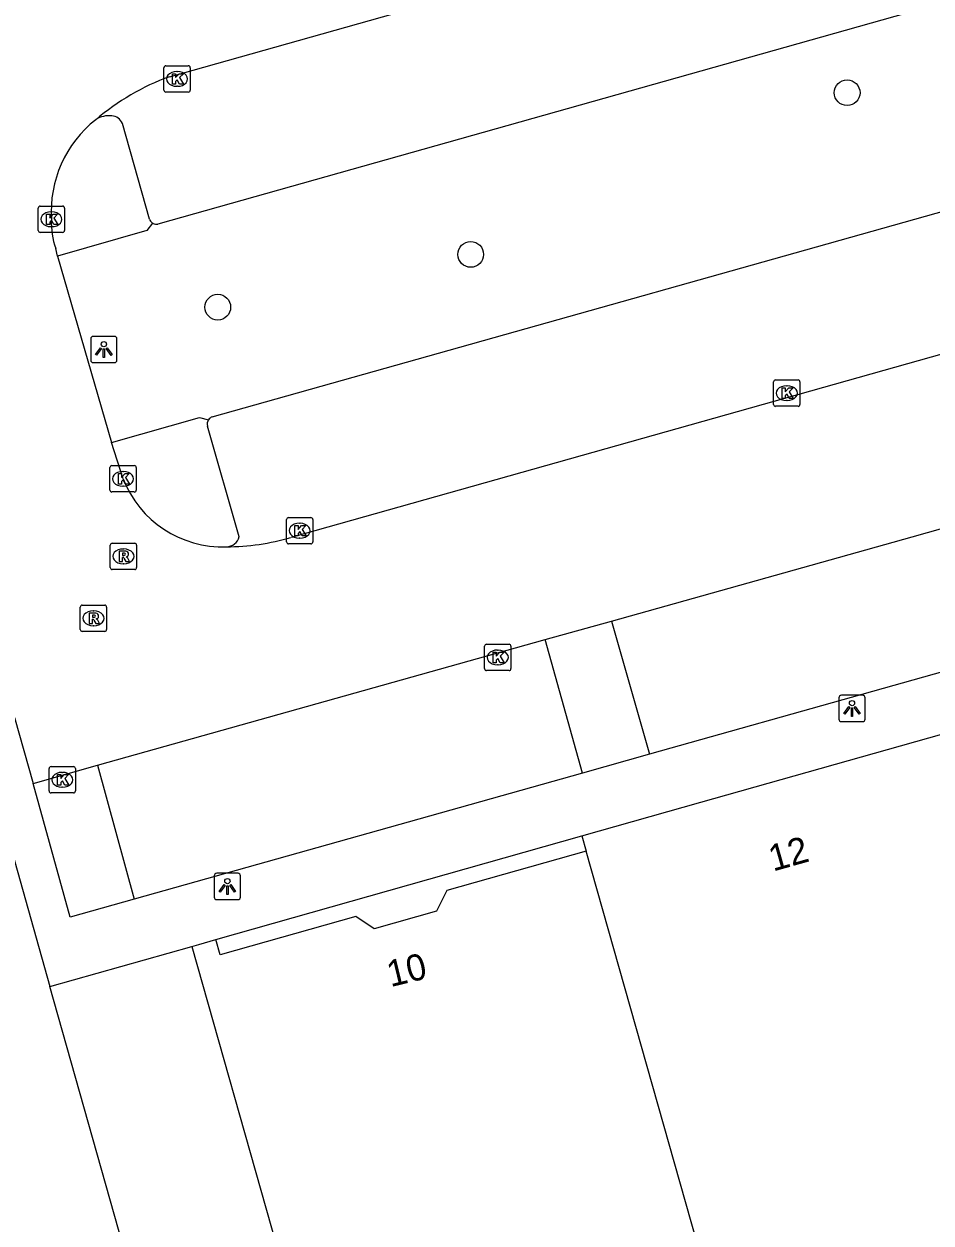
# Model space of a CAD drawing. Extents: x 159689 to 160786, y 387323 to 388339.
# Drawn here: x 159883.42 to 159917.87, y 388088.29 to 388133.83 of the extents above; entities that cross this region are included whole.
import ezdxf

# ---------------------------------------------------------------- set-up
doc = ezdxf.new("R2010")
doc.units = 0
for name, color, linetype in [('IMGEO_Boom', 7, 'Continuous'), ('IMGEO_Kolk', 7, 'Continuous'), ('IMGEO_Lichtpunt', 7, 'Continuous'), ('IMGEO_Pand', 7, 'Continuous'), ('IMGEO_Pand_nummerreeks', 7, 'Continuous'), ('IMGEO_Parkeervlak_open', 7, 'Continuous'), ('IMGEO_Rijbaan_lokaal_gesloten', 7, 'Continuous'), ('IMGEO_Rioolput', 7, 'Continuous'), ('IMGEO_Verkeerseiland_open', 7, 'Continuous'), ('IMGEO_Voetpad_open', 7, 'Continuous')]:
    doc.layers.add(name, color=color, linetype=linetype)

msp = doc.modelspace()

# ---------------------------------------------------------------- linework, layer by layer
at = {"layer": 'IMGEO_Boom'}
for centre in [(159914.687, 388131.221), (159900.389, 388125.078), (159890.783, 388123.075)]:
    msp.add_circle(centre, 0.489, dxfattribs=at)
at = {"layer": 'IMGEO_Kolk'}
for p, q in [((159888.737, 388131.317), (159888.737, 388132.169)), ((159888.812, 388132.243), (159889.664, 388132.243)), ((159889.225, 388132.023), (159889.25, 388132.023)), ((159889.738, 388132.169), (159889.738, 388131.317)), ((159889.248, 388131.463), (159889.223, 388131.463)), ((159889.664, 388131.243), (159888.812, 388131.243)), ((159884.037, 388126.912), (159884.889, 388126.912)), ((159883.962, 388125.986), (159883.962, 388126.838)), ((159884.45, 388126.692), (159884.475, 388126.692)), ((159884.963, 388126.838), (159884.963, 388125.986)), ((159884.473, 388126.132), (159884.448, 388126.132)), ((159884.889, 388125.912), (159884.037, 388125.912)), ((159911.895, 388119.382), (159911.895, 388120.234)), ((159911.97, 388120.308), (159912.822, 388120.308)), ((159912.383, 388120.088), (159912.408, 388120.088)), ((159912.896, 388120.234), (159912.896, 388119.382)), ((159912.822, 388119.308), (159911.97, 388119.308)), ((159912.406, 388119.528), (159912.381, 388119.528)), ((159886.685, 388116.128), (159886.685, 388116.98)), ((159886.76, 388117.054), (159887.612, 388117.054)), ((159887.173, 388116.834), (159887.198, 388116.834)), ((159887.686, 388116.98), (159887.686, 388116.128)), ((159887.612, 388116.054), (159886.76, 388116.054)), ((159887.196, 388116.274), (159887.171, 388116.274)), ((159893.393, 388114.158), (159893.393, 388115.01)), ((159893.468, 388115.084), (159894.32, 388115.084)), ((159894.394, 388115.01), (159894.394, 388114.158)), ((159893.881, 388114.864), (159893.906, 388114.864)), ((159893.904, 388114.304), (159893.879, 388114.304)), ((159894.32, 388114.084), (159893.468, 388114.084)), ((159900.917, 388109.344), (159900.917, 388110.196)), ((159900.992, 388110.27), (159901.844, 388110.27)), ((159901.405, 388110.05), (159901.43, 388110.05)), ((159901.918, 388110.196), (159901.918, 388109.344)), ((159901.844, 388109.27), (159900.992, 388109.27)), ((159901.428, 388109.49), (159901.403, 388109.49)), ((159884.376, 388104.698), (159884.376, 388105.55)), ((159884.451, 388105.624), (159885.303, 388105.624)), ((159885.377, 388105.55), (159885.377, 388104.698)), ((159884.864, 388105.404), (159884.889, 388105.404)), ((159885.303, 388104.624), (159884.451, 388104.624)), ((159884.887, 388104.844), (159884.862, 388104.844))]:
    msp.add_line(p, q, dxfattribs=at)
for points in [[(159888.737, 388131.317), (159888.737, 388132.169)], [(159888.812, 388132.243), (159889.664, 388132.243)], [(159889.058, 388131.943), (159889.181, 388131.943), (159889.181, 388131.792), (159889.311, 388131.943), (159889.475, 388131.943), (159889.329, 388131.792), (159889.482, 388131.543), (159889.33, 388131.543), (159889.245, 388131.707), (159889.181, 388131.64), (159889.181, 388131.543), (159889.058, 388131.543), (159889.058, 388131.943)], [(159889.738, 388132.169), (159889.738, 388131.317)], [(159889.664, 388131.243), (159888.812, 388131.243)], [(159884.037, 388126.912), (159884.889, 388126.912)], [(159883.962, 388125.986), (159883.962, 388126.838)], [(159884.283, 388126.612), (159884.406, 388126.612), (159884.406, 388126.461), (159884.536, 388126.612), (159884.7, 388126.612), (159884.554, 388126.461), (159884.707, 388126.212), (159884.555, 388126.212), (159884.47, 388126.376), (159884.406, 388126.309), (159884.406, 388126.212), (159884.283, 388126.212), (159884.283, 388126.612)], [(159884.963, 388126.838), (159884.963, 388125.986)], [(159884.889, 388125.912), (159884.037, 388125.912)], [(159911.895, 388119.382), (159911.895, 388120.234)], [(159911.97, 388120.308), (159912.822, 388120.308)], [(159912.896, 388120.234), (159912.896, 388119.382)], [(159912.216, 388120.008), (159912.339, 388120.008), (159912.339, 388119.857), (159912.469, 388120.008), (159912.633, 388120.008), (159912.487, 388119.857), (159912.64, 388119.608), (159912.488, 388119.608), (159912.403, 388119.772), (159912.339, 388119.705), (159912.339, 388119.608), (159912.216, 388119.608), (159912.216, 388120.008)], [(159912.822, 388119.308), (159911.97, 388119.308)], [(159886.685, 388116.128), (159886.685, 388116.98)], [(159886.76, 388117.054), (159887.612, 388117.054)], [(159887.686, 388116.98), (159887.686, 388116.128)], [(159887.006, 388116.754), (159887.129, 388116.754), (159887.129, 388116.603), (159887.259, 388116.754), (159887.423, 388116.754), (159887.277, 388116.603), (159887.43, 388116.354), (159887.278, 388116.354), (159887.193, 388116.518), (159887.129, 388116.451), (159887.129, 388116.354), (159887.006, 388116.354), (159887.006, 388116.754)], [(159887.612, 388116.054), (159886.76, 388116.054)], [(159893.393, 388114.158), (159893.393, 388115.01)], [(159893.468, 388115.084), (159894.32, 388115.084)], [(159894.394, 388115.01), (159894.394, 388114.158)], [(159893.714, 388114.784), (159893.837, 388114.784), (159893.837, 388114.633), (159893.967, 388114.784), (159894.131, 388114.784), (159893.985, 388114.633), (159894.138, 388114.384), (159893.986, 388114.384), (159893.901, 388114.548), (159893.837, 388114.481), (159893.837, 388114.384), (159893.714, 388114.384), (159893.714, 388114.784)], [(159894.32, 388114.084), (159893.468, 388114.084)], [(159900.917, 388109.344), (159900.917, 388110.196)], [(159900.992, 388110.27), (159901.844, 388110.27)], [(159901.918, 388110.196), (159901.918, 388109.344)], [(159901.238, 388109.97), (159901.361, 388109.97), (159901.361, 388109.819), (159901.491, 388109.97), (159901.655, 388109.97), (159901.509, 388109.819), (159901.662, 388109.57), (159901.51, 388109.57), (159901.425, 388109.734), (159901.361, 388109.667), (159901.361, 388109.57), (159901.238, 388109.57), (159901.238, 388109.97)], [(159901.844, 388109.27), (159900.992, 388109.27)], [(159884.376, 388104.698), (159884.376, 388105.55)], [(159884.451, 388105.624), (159885.303, 388105.624)], [(159885.377, 388105.55), (159885.377, 388104.698)], [(159884.697, 388105.324), (159884.82, 388105.324), (159884.82, 388105.173), (159884.95, 388105.324), (159885.114, 388105.324), (159884.968, 388105.173), (159885.121, 388104.924), (159884.969, 388104.924), (159884.884, 388105.088), (159884.82, 388105.021), (159884.82, 388104.924), (159884.697, 388104.924), (159884.697, 388105.324)], [(159885.303, 388104.624), (159884.451, 388104.624)]]:
    msp.add_lwpolyline(points, dxfattribs=at)
for centre, start, end in [((159888.814, 388132.167), 91.552, 178.448), ((159888.814, 388132.167), 91.552, 178.448), ((159889.662, 388132.167), 1.552, 88.448), ((159889.662, 388132.167), 1.552, 88.448), ((159888.814, 388131.319), 181.552, 268.448), ((159888.814, 388131.319), 181.552, 268.448), ((159889.662, 388131.319), 271.552, 358.448), ((159889.662, 388131.319), 271.552, 358.448), ((159884.039, 388126.836), 91.552, 178.448), ((159884.039, 388126.836), 91.552, 178.448), ((159884.887, 388126.836), 1.552, 88.448), ((159884.887, 388126.836), 1.552, 88.448), ((159884.039, 388125.988), 181.552, 268.448), ((159884.039, 388125.988), 181.552, 268.448), ((159884.887, 388125.988), 271.552, 358.448), ((159884.887, 388125.988), 271.552, 358.448), ((159911.972, 388120.232), 91.552, 178.448), ((159911.972, 388120.232), 91.552, 178.448), ((159912.82, 388120.232), 1.552, 88.448), ((159912.82, 388120.232), 1.552, 88.448), ((159911.972, 388119.384), 181.552, 268.448), ((159911.972, 388119.384), 181.552, 268.448), ((159912.82, 388119.384), 271.552, 358.448), ((159912.82, 388119.384), 271.552, 358.448), ((159886.762, 388116.978), 91.552, 178.448), ((159886.762, 388116.978), 91.552, 178.448), ((159887.61, 388116.978), 1.552, 88.448), ((159887.61, 388116.978), 1.552, 88.448), ((159886.762, 388116.13), 181.552, 268.448), ((159886.762, 388116.13), 181.552, 268.448), ((159887.61, 388116.13), 271.552, 358.448), ((159887.61, 388116.13), 271.552, 358.448), ((159893.47, 388115.008), 91.552, 178.448), ((159893.47, 388115.008), 91.552, 178.448), ((159894.318, 388115.008), 1.552, 88.448), ((159894.318, 388115.008), 1.552, 88.448), ((159893.47, 388114.16), 181.552, 268.448), ((159893.47, 388114.16), 181.552, 268.448), ((159894.318, 388114.16), 271.552, 358.448), ((159894.318, 388114.16), 271.552, 358.448), ((159900.994, 388110.194), 91.552, 178.448), ((159900.994, 388110.194), 91.552, 178.448), ((159901.842, 388110.194), 1.552, 88.448), ((159901.842, 388110.194), 1.552, 88.448), ((159900.994, 388109.346), 181.552, 268.448), ((159900.994, 388109.346), 181.552, 268.448), ((159901.842, 388109.346), 271.552, 358.448), ((159901.842, 388109.346), 271.552, 358.448), ((159884.453, 388105.548), 91.552, 178.448), ((159884.453, 388105.548), 91.552, 178.448), ((159885.301, 388105.548), 1.552, 88.448), ((159885.301, 388105.548), 1.552, 88.448), ((159884.453, 388104.7), 181.552, 268.448), ((159884.453, 388104.7), 181.552, 268.448), ((159885.301, 388104.7), 271.552, 358.448), ((159885.301, 388104.7), 271.552, 358.448)]:
    msp.add_arc(centre, 0.0765, start, end, dxfattribs=at)
for centre, major_axis, ratio, start_param, end_param in [((159889.224, 388131.743), (-0.387, 0.002), 0.722429, 4.712389, 7.853982), ((159889.249, 388131.743), (-0.39, 0.002), 0.717154, 1.570796, 4.712389), ((159884.449, 388126.412), (-0.387, 0.002), 0.722429, 4.712389, 7.853982), ((159884.474, 388126.412), (-0.39, 0.002), 0.717154, 1.570796, 4.712389), ((159912.382, 388119.808), (-0.387, 0.002), 0.722429, 4.712389, 7.853982), ((159912.407, 388119.808), (-0.39, 0.002), 0.717154, 1.570796, 4.712389), ((159887.172, 388116.554), (-0.387, 0.002), 0.722429, 4.712389, 7.853982), ((159887.197, 388116.554), (-0.39, 0.002), 0.717154, 1.570796, 4.712389), ((159893.88, 388114.584), (-0.387, 0.002), 0.722429, 4.712389, 7.853982), ((159893.905, 388114.584), (-0.39, 0.002), 0.717154, 1.570796, 4.712389), ((159901.404, 388109.77), (-0.387, 0.002), 0.722429, 4.712389, 7.853982), ((159901.429, 388109.77), (-0.39, 0.002), 0.717154, 1.570796, 4.712389), ((159884.863, 388105.124), (-0.387, 0.002), 0.722429, 4.712389, 7.853982), ((159884.888, 388105.124), (-0.39, 0.002), 0.717154, 1.570796, 4.712389)]:
    msp.add_ellipse(centre, major_axis=major_axis, ratio=ratio, start_param=start_param, end_param=end_param, dxfattribs=at)
at = {"layer": 'IMGEO_Lichtpunt'}
for p, q in [((159885.957, 388121.871), (159885.957, 388121.064)), ((159885.957, 388121.871), (159885.957, 388121.064)), ((159886.859, 388121.966), (159886.051, 388121.966)), ((159886.859, 388121.966), (159886.051, 388121.966)), ((159886.953, 388121.064), (159886.953, 388121.871)), ((159886.953, 388121.064), (159886.953, 388121.871)), ((159886.051, 388120.97), (159886.859, 388120.97)), ((159886.051, 388120.97), (159886.859, 388120.97)), ((159914.374, 388108.237), (159914.374, 388107.43)), ((159914.374, 388108.237), (159914.374, 388107.43)), ((159915.276, 388108.332), (159914.468, 388108.332)), ((159915.276, 388108.332), (159914.468, 388108.332)), ((159915.37, 388107.43), (159915.37, 388108.237)), ((159915.37, 388107.43), (159915.37, 388108.237)), ((159914.468, 388107.336), (159915.276, 388107.336)), ((159914.468, 388107.336), (159915.276, 388107.336)), ((159890.649, 388101.476), (159890.649, 388100.669)), ((159890.649, 388101.476), (159890.649, 388100.669)), ((159891.551, 388101.571), (159890.743, 388101.571)), ((159891.551, 388101.571), (159890.743, 388101.571)), ((159891.645, 388100.669), (159891.645, 388101.476)), ((159891.645, 388100.669), (159891.645, 388101.476)), ((159890.743, 388100.575), (159891.551, 388100.575)), ((159890.743, 388100.575), (159891.551, 388100.575))]:
    msp.add_line(p, q, dxfattribs=at)
for points in [[(159886.331, 388121.535), (159886.37, 388121.507), (159886.182, 388121.245), (159886.144, 388121.272), (159886.331, 388121.535)], [(159886.433, 388121.487), (159886.48, 388121.487), (159886.48, 388121.165), (159886.433, 388121.165), (159886.433, 388121.487)], [(159886.543, 388121.507), (159886.581, 388121.534), (159886.768, 388121.272), (159886.729, 388121.244), (159886.543, 388121.507)], [(159914.748, 388107.901), (159914.787, 388107.873), (159914.599, 388107.611), (159914.561, 388107.638), (159914.748, 388107.901)], [(159914.85, 388107.853), (159914.897, 388107.853), (159914.897, 388107.531), (159914.85, 388107.531), (159914.85, 388107.853)], [(159914.96, 388107.873), (159914.998, 388107.9), (159915.185, 388107.638), (159915.146, 388107.61), (159914.96, 388107.873)], [(159891.023, 388101.14), (159891.062, 388101.112), (159890.874, 388100.85), (159890.836, 388100.877), (159891.023, 388101.14)], [(159891.125, 388101.092), (159891.172, 388101.092), (159891.172, 388100.77), (159891.125, 388100.77), (159891.125, 388101.092)], [(159891.235, 388101.112), (159891.273, 388101.139), (159891.46, 388100.877), (159891.421, 388100.849), (159891.235, 388101.112)]]:
    msp.add_lwpolyline(points, dxfattribs=at)
for centre in [(159886.456, 388121.669), (159914.873, 388108.035), (159891.148, 388101.274)]:
    msp.add_circle(centre, 0.0994, dxfattribs=at)
for centre, start, end in [((159886.051, 388121.871), 90, 180), ((159886.051, 388121.871), 90, 180), ((159886.859, 388121.871), 0, 90), ((159886.859, 388121.871), 0, 90), ((159886.051, 388121.064), 180, 270), ((159886.051, 388121.064), 180, 270), ((159886.859, 388121.064), 270, 0), ((159886.859, 388121.064), 270, 360), ((159914.468, 388108.237), 90, 180), ((159914.468, 388108.237), 90, 180), ((159915.276, 388108.237), 0, 90), ((159915.276, 388108.237), 0, 90), ((159914.468, 388107.43), 180, 270), ((159914.468, 388107.43), 180, 270), ((159915.276, 388107.43), 270, 0), ((159915.276, 388107.43), 270, 360), ((159890.743, 388101.476), 90, 180), ((159890.743, 388101.476), 90, 180), ((159891.551, 388101.476), 0, 90), ((159891.551, 388101.476), 0, 90), ((159890.743, 388100.669), 180, 270), ((159890.743, 388100.669), 180, 270), ((159891.551, 388100.669), 270, 0), ((159891.551, 388100.669), 270, 360)]:
    msp.add_arc(centre, 0.0946, start, end, dxfattribs=at)
at = {"layer": 'IMGEO_Pand'}
for points in [[(159904.613, 388102.991), (159909.131, 388104.268), (159918.772, 388106.993)], [(159865.52, 388101.823), (159876.836, 388105.022), (159881.815, 388106.429), (159884.404, 388097.269)], [(159904.613, 388102.991), (159904.776, 388102.414)], [(159904.776, 388102.414), (159899.486, 388100.916), (159899.085, 388100.128), (159896.728, 388099.46), (159896.022, 388099.935), (159890.874, 388098.478), (159890.71, 388099.055)], [(159916.983, 388059.308), (159908.978, 388087.576), (159904.776, 388102.414)], [(159889.796, 388098.796), (159890.058, 388098.87), (159890.71, 388099.055)], [(159889.796, 388098.796), (159895.849, 388077.42), (159890.447, 388075.893)], [(159890.447, 388075.893), (159884.404, 388097.269)]]:
    msp.add_lwpolyline(points, dxfattribs=at)
at = {"layer": 'IMGEO_Parkeervlak_open'}
for points in [[(159957.747, 388145.745), (159888.506, 388126.227)], [(159890.571, 388118.912), (159957.895, 388137.862), (159959.866, 388138.426)], [(159888.187, 388126.422), (159887.162, 388130.055)], [(159888.324, 388126.257), (159888.301, 388126.271)], [(159891.594, 388114.357), (159890.391, 388118.559)]]:
    msp.add_lwpolyline(points, dxfattribs=at)
for centre, radius, start, end in [((159886.635, 388129.484), 0.861, 81.8937, 124.3982), ((159886.73, 388129.866), 0.472, 23.6402, 86.7935), ((159888.459, 388126.509), 0.286, 197.7351, 236.3681), ((159888.459, 388126.509), 0.286, 241.8151, 279.4645), ((159890.686, 388118.632), 0.304, 147.7823, 193.847), ((159890.687, 388118.628), 0.307, 112.2216, 147.2306), ((159891.105, 388114.479), 0.504, 270.8794, 346.0323)]:
    msp.add_arc(centre, radius, start, end, dxfattribs=at)
at = {"layer": 'IMGEO_Rijbaan_lokaal_gesloten'}
for points in [[(159888.947, 388131.828), (159954.712, 388150.359)], [(159959.853, 388133.046), (159958.725, 388132.684), (159893.564, 388114.331)], [(159884.689, 388125.016), (159884.628, 388125.302)], [(159884.689, 388125.016), (159886.75, 388117.938)], [(159887.186, 388116.554), (159886.75, 388117.938)], [(159905.738, 388111.152), (159917.152, 388114.356), (159922.67, 388115.909)], [(159903.22, 388110.445), (159905.738, 388111.152)], [(159886.219, 388105.673), (159903.22, 388110.445)], [(159883.068, 388107.488), (159883.776, 388104.987)], [(159883.776, 388104.987), (159886.219, 388105.673)]]:
    msp.add_lwpolyline(points, dxfattribs=at)
for centre, radius, start, end in [((159892.139, 388123.142), 9.254, 110.1759, 130.3446), ((159888.899, 388126.703), 4.445, 128.2295, 183.7528), ((159887.359, 388126.275), 2.899, 177.294, 199.616), ((159890.957, 388118.017), 4.045, 201.2032, 272.2081), ((159891.14, 388122.404), 8.429, 269.8165, 286.712)]:
    msp.add_arc(centre, radius, start, end, dxfattribs=at)
at = {"layer": 'IMGEO_Rioolput'}
for p, q in [((159886.775, 388114.109), (159887.627, 388114.109)), ((159886.7, 388113.183), (159886.7, 388114.035)), ((159887.188, 388113.889), (159887.213, 388113.889)), ((159887.701, 388114.035), (159887.701, 388113.183)), ((159887.211, 388113.329), (159887.186, 388113.329)), ((159887.627, 388113.109), (159886.775, 388113.109)), ((159885.561, 388110.83), (159885.561, 388111.682)), ((159885.636, 388111.756), (159886.488, 388111.756)), ((159886.049, 388111.536), (159886.074, 388111.536)), ((159886.562, 388111.682), (159886.562, 388110.83)), ((159886.072, 388110.976), (159886.047, 388110.976)), ((159886.488, 388110.756), (159885.636, 388110.756))]:
    msp.add_line(p, q, dxfattribs=at)
for points in [[(159886.775, 388114.109), (159887.627, 388114.109)], [(159886.7, 388113.183), (159886.7, 388114.035)], [(159887.289, 388113.807), (159887.037, 388113.809), (159887.037, 388113.409)], [(159887.215, 388113.728), (159887.161, 388113.728), (159887.161, 388113.647)], [(159887.161, 388113.647), (159887.213, 388113.647)], [(159887.701, 388114.035), (159887.701, 388113.183)], [(159887.037, 388113.409), (159887.161, 388113.409), (159887.161, 388113.571), (159887.172, 388113.571)], [(159887.219, 388113.542), (159887.29, 388113.409), (159887.43, 388113.409), (159887.365, 388113.535)], [(159887.627, 388113.109), (159886.775, 388113.109)], [(159885.561, 388110.83), (159885.561, 388111.682)], [(159885.636, 388111.756), (159886.488, 388111.756)], [(159886.15, 388111.454), (159885.898, 388111.456), (159885.898, 388111.056)], [(159886.076, 388111.375), (159886.022, 388111.375), (159886.022, 388111.294)], [(159886.562, 388111.682), (159886.562, 388110.83)], [(159885.898, 388111.056), (159886.022, 388111.056), (159886.022, 388111.218), (159886.033, 388111.218)], [(159886.022, 388111.294), (159886.074, 388111.294)], [(159886.08, 388111.189), (159886.151, 388111.056), (159886.291, 388111.056), (159886.226, 388111.182)], [(159886.488, 388110.756), (159885.636, 388110.756)]]:
    msp.add_lwpolyline(points, dxfattribs=at)
for centre, radius, start, end in [((159886.777, 388114.033), 0.0765, 91.552, 178.448), ((159886.777, 388114.033), 0.0765, 91.552, 178.448), ((159887.625, 388114.033), 0.0765, 1.552, 88.448), ((159887.625, 388114.033), 0.0765, 1.552, 88.448), ((159887.197, 388113.836), 0.19, 274.7715, 282.9687), ((159887.221, 388113.632), 0.0964, 77.0061, 93.1865), ((159887.235, 388113.689), 0.0378, 276.6634, 79.6772), ((159887.288, 388113.697), 0.109, 350.3612, 89.416), ((159887.286, 388113.697), 0.112, 277.5842, 350.9817), ((159886.777, 388113.185), 0.0765, 181.552, 268.448), ((159886.777, 388113.185), 0.0765, 181.552, 268.448), ((159887.171, 388113.518), 0.0533, 26.0293, 88.6989), ((159887.27, 388113.482), 0.108, 29.5134, 73.7905), ((159887.625, 388113.185), 0.0765, 271.552, 358.448), ((159887.625, 388113.185), 0.0765, 271.552, 358.448), ((159885.638, 388111.68), 0.0765, 91.552, 178.448), ((159885.638, 388111.68), 0.0765, 91.552, 178.448), ((159886.082, 388111.279), 0.0964, 77.0061, 93.1865), ((159886.096, 388111.336), 0.0378, 276.6634, 79.6772), ((159886.149, 388111.344), 0.109, 350.3612, 89.416), ((159886.486, 388111.68), 0.0765, 1.552, 88.448), ((159886.486, 388111.68), 0.0765, 1.552, 88.448), ((159886.032, 388111.165), 0.0533, 26.0293, 88.6989), ((159886.058, 388111.483), 0.19, 274.7715, 282.9687), ((159886.147, 388111.344), 0.112, 277.5842, 350.9817), ((159886.131, 388111.129), 0.108, 29.5134, 73.7905), ((159885.638, 388110.832), 0.0765, 181.552, 268.448), ((159885.638, 388110.832), 0.0765, 181.552, 268.448), ((159886.486, 388110.832), 0.0765, 271.552, 358.448), ((159886.486, 388110.832), 0.0765, 271.552, 358.448)]:
    msp.add_arc(centre, radius, start, end, dxfattribs=at)
for centre, major_axis, ratio, start_param, end_param in [((159887.187, 388113.609), (-0.387, 0.002), 0.722429, 4.712389, 7.853982), ((159887.212, 388113.609), (-0.39, 0.002), 0.717154, 1.570796, 4.712389), ((159886.048, 388111.256), (-0.387, 0.002), 0.722429, 4.712389, 7.853982), ((159886.073, 388111.256), (-0.39, 0.002), 0.717154, 1.570796, 4.712389)]:
    msp.add_ellipse(centre, major_axis=major_axis, ratio=ratio, start_param=start_param, end_param=end_param, dxfattribs=at)
at = {"layer": 'IMGEO_Verkeerseiland_open'}
for points in [[(159888.301, 388126.271), (159888.083, 388125.988), (159884.689, 388125.016)], [(159886.75, 388117.938), (159890.083, 388118.881), (159890.429, 388118.794)]]:
    msp.add_lwpolyline(points, dxfattribs=at)
at = {"layer": 'IMGEO_Voetpad_open'}
for points in [[(159905.738, 388111.152), (159907.177, 388106.094)], [(159924.119, 388110.86), (159907.177, 388106.094)], [(159904.639, 388105.38), (159903.22, 388110.445)], [(159907.177, 388106.094), (159904.639, 388105.38)], [(159886.219, 388105.673), (159887.608, 388100.589)], [(159887.608, 388100.589), (159885.182, 388099.907), (159883.776, 388104.987)], [(159904.639, 388105.38), (159887.608, 388100.589)], [(159890.71, 388099.055), (159904.613, 388102.991)], [(159884.404, 388097.269), (159889.796, 388098.796)]]:
    msp.add_lwpolyline(points, dxfattribs=at)

# ---------------------------------------------------------------- texts
at = {"layer": 'IMGEO_Pand_nummerreeks'}
for s, rotation, p in [('12', 15.7828, (159911.874, 388101.634)), ('10', 13.5782, (159897.345, 388097.245))]:
    msp.add_text(s, height=1, rotation=rotation, dxfattribs=at).set_placement(p)

doc.saveas('drawing.dxf')
